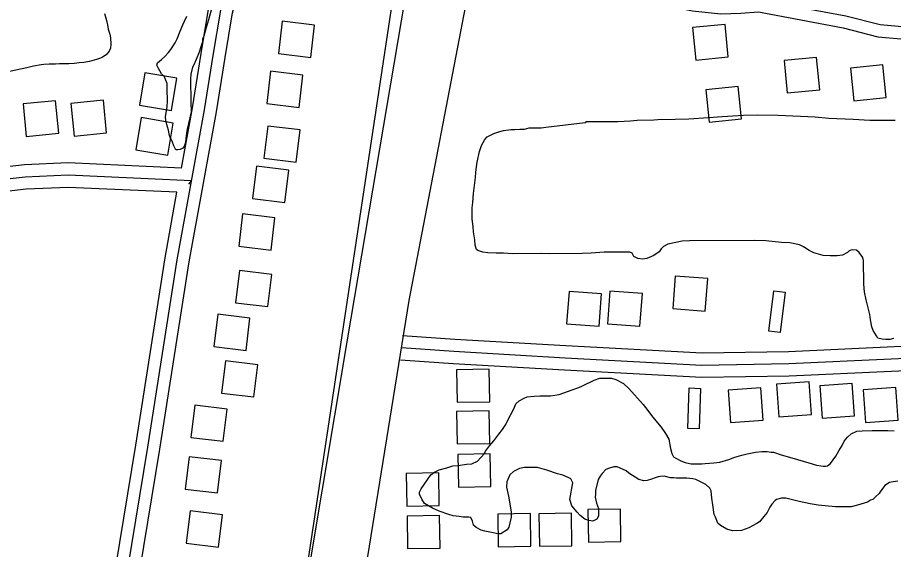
# Model space of a CAD drawing. Extents: x 3313442 to 3351311, y 721974 to 747360.
# Drawn here: x 3329475 to 3330551, y 741946 to 742600 of the extents above; entities that cross this region are included whole.
import ezdxf

# ---------------------------------------------------------------- set-up
doc = ezdxf.new("R2010")
doc.units = 0
for name, color, linetype in [('V-BLDG-OTLN', 7, 'Continuous'), ('V-RAIL-TRAK', 7, 'Continuous'), ('V-ROAD-CNTR', 7, 'Continuous'), ('V-SITE-VEGE', 7, 'Continuous')]:
    doc.layers.add(name, color=color, linetype=linetype)

msp = doc.modelspace()

# ---------------------------------------------------------------- linework, layer by layer
at = {"layer": 'V-BLDG-OTLN'}
for points in [[(3329834.8, 742550.4), (3329839.6, 742590.1), (3329799.9, 742594.9), (3329795.1, 742555.2)], [(3330343.8, 742591.1), (3330304, 742587.1), (3330308, 742547.3), (3330347.8, 742551.3)], [(3330456.1, 742550.6), (3330416.3, 742546.6), (3330420.3, 742506.8), (3330460.1, 742510.8)], [(3330537.8, 742541.2), (3330498, 742537.1), (3330502, 742497.3), (3330541.8, 742501.4)], [(3329670.4, 742524.9), (3329630.9, 742531.5), (3329624.3, 742492), (3329663.8, 742485.4)], [(3329820.5, 742489), (3329825.3, 742528.7), (3329785.6, 742533.5), (3329780.8, 742493.8)], [(3330360, 742514.6), (3330320.2, 742510.6), (3330324.2, 742470.8), (3330364, 742474.9)], [(3329485.4, 742453.5), (3329525.2, 742457.5), (3329521.2, 742497.3), (3329481.4, 742493.3)], [(3329544.3, 742453.9), (3329584.1, 742458), (3329580.1, 742497.8), (3329540.3, 742493.7)], [(3329666, 742469.9), (3329626.6, 742476.5), (3329620, 742437.1), (3329659.4, 742430.5)], [(3329816.8, 742421.7), (3329821.7, 742461.4), (3329782, 742466.2), (3329777.1, 742426.5)], [(3329803, 742372.1), (3329807.8, 742411.8), (3329768.1, 742416.7), (3329763.3, 742377)], [(3329786.1, 742313.5), (3329790.9, 742353.3), (3329751.2, 742358.1), (3329746.4, 742318.4)], [(3329782.1, 742244.2), (3329786.9, 742283.9), (3329747.2, 742288.7), (3329742.4, 742249)], [(3330279.6, 742241.8), (3330319.5, 742238.8), (3330322.5, 742278.7), (3330282.6, 742281.7)], [(3330149.2, 742223), (3330189.1, 742220.1), (3330192, 742260), (3330152.2, 742262.9)], [(3330199.4, 742223.3), (3330239.3, 742220.4), (3330242.3, 742260.3), (3330202.4, 742263.2)], [(3330397.6, 742214.1), (3330403.7, 742263.8), (3330417.6, 742262.1), (3330411.5, 742212.4)], [(3329755.4, 742190.5), (3329760.2, 742230.2), (3329720.5, 742235), (3329715.7, 742195.3)], [(3329764.9, 742133.2), (3329769.7, 742172.9), (3329730, 742177.7), (3329725.2, 742138)], [(3330014, 742166.7), (3330014.7, 742126.7), (3330054.7, 742127.4), (3330054, 742167.4)], [(3330447.1, 742151.7), (3330407.2, 742148.9), (3330410, 742109), (3330449.9, 742111.8)], [(3330500.1, 742149.8), (3330460.2, 742147.1), (3330463, 742107.2), (3330502.9, 742109.9)], [(3330313.8, 742143.8), (3330312, 742093.9), (3330298, 742094.4), (3330299.8, 742144.4)], [(3330387.7, 742144.5), (3330347.8, 742141.7), (3330350.5, 742101.8), (3330390.5, 742104.6)], [(3330553.6, 742144.7), (3330513.7, 742141.9), (3330516.5, 742102), (3330556.4, 742104.8)], [(3329727.4, 742078.7), (3329732.2, 742118.4), (3329692.5, 742123.2), (3329687.7, 742083.5)], [(3330014.1, 742115.4), (3330014.8, 742075.5), (3330054.8, 742076.2), (3330054.1, 742116.2)], [(3329720.2, 742015.2), (3329725.1, 742055), (3329685.3, 742059.8), (3329680.5, 742020.1)], [(3330015.4, 742062.5), (3330016.2, 742022.5), (3330056.1, 742023.2), (3330055.4, 742063.2)], [(3329952.1, 742039.2), (3329952.8, 741999.2), (3329992.8, 741999.9), (3329992.1, 742039.9)], [(3329721.7, 741948.8), (3329726.6, 741988.5), (3329686.8, 741993.3), (3329682, 741953.6)], [(3330065.3, 741949.2), (3330105.3, 741949.8), (3330104.7, 741989.8), (3330064.7, 741989.2)], [(3330115.7, 741949.7), (3330155.7, 741950.3), (3330155.1, 741990.3), (3330115.1, 741989.7)], [(3330175.9, 741954.9), (3330215.9, 741955.5), (3330215.2, 741995.5), (3330175.3, 741994.9)], [(3329953.2, 741986.8), (3329953.9, 741946.8), (3329993.9, 741947.5), (3329993.2, 741987.5)]]:
    msp.add_lwpolyline(points, close=True, dxfattribs=at)
at = {"layer": 'V-RAIL-TRAK'}
msp.add_line((3329702.5, 741072.7), (3330014.5, 743146.3), dxfattribs=at)
at = {"layer": 'V-ROAD-CNTR'}
for points in [[(3329695, 740594.1), (3329717.5, 740731.3), (3329775.4, 741067.8), (3329821.3, 741399.1), (3329855.9, 741632.8), (3329955.8, 742251.9), (3330058.8, 742789.6), (3330127.5, 743123.1), (3330170.2, 743357), (3330194.9, 743542.9), (3330253.3, 743898.2), (3330346.8, 744463), (3330428.2, 744957.9), (3330501.7, 745388.5), (3330530.6, 745558)], [(3329613.3, 740586.2), (3329657.5, 740844.1), (3329723.4, 741260.6), (3329801.7, 741735.9), (3329879.9, 742203.5), (3329968.4, 742726.6), (3330030.7, 743129.6), (3330042.5, 743191.2)], [(3328273.5, 741343.1), (3328395.8, 741347.8), (3328821.4, 741361.8), (3329160.1, 741372.2), (3329400.2, 741382.9), (3329480.2, 741388.7), (3329508.9, 741391.8), (3329529.2, 741401.6), (3329545.3, 741428.4), (3329554.1, 741486.3), (3329586.1, 741682.7), (3329649.5, 742069.2), (3329685.5, 742299.3), (3329719, 742483.5), (3329729.8, 742550.5), (3329738.8, 742605.4), (3329749.5, 742641.9), (3329771.6, 742687.2), (3329790, 742727), (3329799.6, 742778), (3329813.3, 742839.8), (3329827.5, 742933.4), (3329845.2, 743029.7), (3329854.6, 743091.7)], [(3329676, 742414.6), (3329689.4, 742488.6), (3329700.2, 742555.3), (3329709.5, 742612.1), (3329721.4, 742652.8), (3329744.5, 742700.1), (3329761.2, 742736.2), (3329770.2, 742784), (3329783.7, 742845.3), (3329797.9, 742938.3), (3329815.6, 743034.6), (3329823.1, 743084.5)], [(3330035.4, 742667.2), (3330095.5, 742658.9), (3330164.9, 742658.9), (3330236.4, 742637), (3330306.3, 742622.5), (3330339.2, 742619.2), (3330362.3, 742620), (3330385.9, 742621.8), (3330492.2, 742601.6), (3330534.3, 742590.8), (3330583.8, 742586.4), (3330634.9, 742588), (3330727.1, 742595.6), (3330855.9, 742607.1)], [(3330033.3, 742652.4), (3330094.5, 742643.9), (3330162.6, 742643.9), (3330232.6, 742622.5), (3330304, 742607.7), (3330338.7, 742604.2), (3330363.1, 742605), (3330385.1, 742606.7), (3330488.9, 742586.9), (3330531.7, 742576), (3330583.4, 742571.4), (3330635.8, 742573), (3330728.4, 742580.6), (3330857.2, 742592.1)], [(3329399.3, 741397.8), (3329478.9, 741403.7), (3329504.8, 741406.5), (3329518.6, 741413.2), (3329531, 741433.6), (3329539.3, 741488.7), (3329571.3, 741685.1), (3329634.6, 742071.6), (3329670.7, 742301.8), (3329704.2, 742486.1), (3329715, 742552.9), (3329724.2, 742608.7)], [(3329676, 742414.6), (3329536.7, 742420.8), (3329483, 742418.5), (3329443.3, 742414.1), (3329412.8, 742403.8), (3329378.5, 742379.6), (3329359.3, 742348.6), (3329353.1, 742329.1), (3329350.8, 742314.1)], [(3329685.2, 742394.6), (3329688.4, 742399), (3329536.7, 742405.8), (3329484.2, 742403.5), (3329446.6, 742399.4), (3329419.7, 742390.3), (3329389.7, 742369.1), (3329373, 742342.3), (3329367.8, 742325.7), (3329355.1, 742242.5), (3329336.1, 742104), (3329300.8, 741893.1), (3329247.5, 741585.3), (3329236.2, 741483.4), (3329231.8, 741396.2)], [(3329670.5, 742384.8), (3329536.7, 742390.8), (3329485.3, 742388.6), (3329449.8, 742384.6), (3329426.5, 742376.8), (3329400.8, 742358.6), (3329386.7, 742336), (3329382.4, 742322.3), (3329370, 742240.3), (3329350.9, 742101.8), (3329315.6, 741890.5), (3329262.4, 741583.2), (3329251.2, 741482.2), (3329247.3, 741406.1)], [(3329247.3, 741406.1), (3329398.5, 741412.8), (3329477.5, 741418.6), (3329500.6, 741421.1), (3329508.1, 741424.7), (3329516.6, 741438.8), (3329524.5, 741491), (3329556.5, 741687.6), (3329619.8, 742073.9), (3329655.9, 742304.3), (3329670.5, 742384.8)], [(3329947.5, 742208.9), (3330011.7, 742204.3), (3330148.4, 742196.4), (3330315.7, 742187.4), (3330421.6, 742189.2), (3330672.9, 742200.8), (3330974.4, 742211)], [(3329946.4, 742193.9), (3330010.7, 742189.3), (3330147.5, 742181.5), (3330315.4, 742172.4), (3330422.1, 742174.2), (3330673.5, 742185.8), (3330974.9, 742196.1)], [(3329945.3, 742179), (3330009.8, 742174.3), (3330146.7, 742166.5), (3330315.2, 742157.4), (3330422.5, 742159.2), (3330674.1, 742170.8), (3330975.5, 742181.1)]]:
    msp.add_lwpolyline(points, dxfattribs=at)
at = {"layer": 'V-SITE-VEGE'}
for points in [[(3329713.8, 742613.1), (3329709.4, 742596.8), (3329706.3, 742587.1), (3329703.3, 742576.6), (3329701.9, 742573.4), (3329701.7, 742569.5), (3329699.7, 742563.5), (3329697.8, 742556.9), (3329694.1, 742547.8), (3329691.4, 742541.5), (3329689.4, 742538.4), (3329687.5, 742529.8), (3329687.2, 742524.4), (3329687.5, 742495.4), (3329687.8, 742483.7), (3329686.2, 742476.3), (3329682.9, 742462.4), (3329682.1, 742457.5), (3329681.3, 742450.7), (3329681, 742446.1), (3329679.4, 742441), (3329677.7, 742439), (3329674.6, 742437.3), (3329671.4, 742437), (3329668.9, 742436.9), (3329666.8, 742441.8), (3329664.5, 742447.7), (3329661.6, 742452.8), (3329661, 742456.5)], [(3329581.6, 742604.3), (3329584, 742595.8), (3329585.2, 742590.7), (3329586.1, 742585.3), (3329588.1, 742579.1), (3329589, 742574.5), (3329589.3, 742566.8), (3329588.8, 742562), (3329587.1, 742558), (3329583.5, 742553.7), (3329579.2, 742550.8), (3329576.7, 742549.4), (3329571.6, 742547.9), (3329563.1, 742545.3), (3329556, 742544.1), (3329550.3, 742543.8), (3329544.6, 742543.2), (3329537.5, 742542.8), (3329526.1, 742542.7), (3329521.3, 742542.1), (3329513.3, 742542.1), (3329506.8, 742541.7), (3329503.7, 742541.4), (3329494.3, 742539.9), (3329486, 742537.9), (3329459.1, 742532)], [(3329661, 742456.5), (3329659.9, 742461.3), (3329658.7, 742465), (3329656.9, 742472.4), (3329656.6, 742477.8), (3329658.5, 742489.8), (3329658.7, 742497.2), (3329658.6, 742511.7), (3329658.6, 742515.9), (3329658.3, 742518.5), (3329656.5, 742523.3), (3329655.1, 742526.7), (3329651.6, 742530.4), (3329647.3, 742537.7), (3329645.9, 742541.1), (3329646.7, 742543.7), (3329651.5, 742548), (3329655.4, 742551.7), (3329660, 742556.6), (3329662.8, 742560.3), (3329668.4, 742568.3), (3329670.9, 742573.5), (3329674.5, 742582.6), (3329677.9, 742590.6), (3329679.8, 742594.9), (3329682.6, 742601.4)], [(3330172, 742470.6), (3330173.8, 742471.6), (3330212.2, 742471.9), (3330227.7, 742472.5), (3330235.7, 742473.5), (3330256.3, 742473.7), (3330261.4, 742474.2), (3330282.5, 742474.8), (3330299.4, 742474.9), (3330323.7, 742476.5), (3330340.1, 742478.1), (3330366.3, 742479.7), (3330383.2, 742479.8), (3330409, 742479.6), (3330454.4, 742477.6), (3330471.3, 742475.9), (3330501.3, 742474.7), (3330521.9, 742473.5), (3330552.9, 742473.2)], [(3330550.8, 742205.2), (3330546.1, 742203.8), (3330541.4, 742203.7), (3330536.7, 742204.2), (3330531.6, 742205.5), (3330529.7, 742208.3), (3330525.9, 742214.9), (3330524, 742219.5), (3330522.5, 742227.9), (3330521.5, 742234.5), (3330517.1, 742252.7), (3330515.2, 742262.6), (3330514.2, 742271.9), (3330513.9, 742301), (3330513, 742304.7), (3330508.7, 742310.8), (3330505.4, 742313.6), (3330500.7, 742314), (3330498.4, 742313.5), (3330496.1, 742312.5), (3330494.2, 742310.7), (3330488.1, 742307.3), (3330481.6, 742306.8), (3330473.1, 742306.7), (3330464.2, 742307.1), (3330453, 742310.3), (3330447.3, 742313.1), (3330440.3, 742317.7), (3330435.1, 742320), (3330423.3, 742322.7), (3330413, 742323.1), (3330393.8, 742325.3), (3330380.2, 742325.7), (3330300.1, 742325), (3330291.2, 742324.5), (3330273.4, 742321.1), (3330268.3, 742318.2), (3330265.5, 742315.4), (3330262.7, 742311.6), (3330256.2, 742306.9), (3330247.8, 742303.5), (3330242.7, 742302.5), (3330236.6, 742303.4), (3330231.9, 742305.7), (3330229.9, 742309.9), (3330226.7, 742311.3), (3330195.3, 742311.1), (3330179.3, 742310), (3330168.1, 742309.4), (3330127.8, 742309.1), (3330118.4, 742309.5), (3330083.3, 742309.2), (3330071.6, 742310.1), (3330062.7, 742310), (3330052.4, 742310.4), (3330046.3, 742311.3), (3330040.2, 742313.1), (3330038.3, 742314.5), (3330036.8, 742319.6), (3330036.3, 742326.2), (3330034.8, 742336), (3330034.3, 742342.6), (3330033.3, 742351.9), (3330033.2, 742365.5), (3330034.1, 742372.1), (3330034.9, 742383.3), (3330037.1, 742403), (3330037.5, 742409.6), (3330038.8, 742419), (3330039.3, 742421.8), (3330042, 742434.9), (3330044.7, 742442.4), (3330048.9, 742449.5), (3330051.7, 742452.8), (3330059.6, 742457.1), (3330067.1, 742459.5), (3330071.8, 742460.5), (3330080.7, 742461.9), (3330085.4, 742462), (3330091.9, 742462.5), (3330097.5, 742462.5), (3330103.1, 742464), (3330118.1, 742464.1), (3330123.8, 742464.6), (3330172, 742470.6)], [(3330184.1, 742010.2), (3330186, 742002.7), (3330188.4, 741996.2), (3330188.5, 741986.8), (3330186.2, 741983), (3330181.5, 741980.6), (3330176.4, 741981.5), (3330171.7, 741982.9), (3330166, 741987.5), (3330162.2, 741991.7), (3330155.6, 741999.6), (3330153.2, 742007.1), (3330156.8, 742027.8), (3330154.4, 742032.4), (3330151.1, 742034.3), (3330144.5, 742037), (3330137.9, 742038.9), (3330124.8, 742043.4), (3330122, 742043.9), (3330113.5, 742046.6), (3330097.6, 742046.5), (3330091.5, 742045.5), (3330084, 742041.7), (3330079.4, 742037.4), (3330075.7, 742029), (3330075.3, 742022.4), (3330077.7, 742011.2), (3330081.2, 741992), (3330081.2, 741985.4), (3330078, 741973.2), (3330076.2, 741970), (3330068.3, 741965.2), (3330064.5, 741965.2), (3330058.9, 741966.1), (3330048.6, 741968.3), (3330044.3, 741969.7), (3330038.2, 741972.9), (3330034.9, 741975.7), (3330033.5, 741980.4), (3330031.6, 741985.1), (3330029.2, 741985.5), (3330022.2, 741985.4), (3330017, 741986.3), (3330010, 741987.2), (3330004.4, 741988.6), (3329992.6, 741992.7), (3329984.6, 741996.4), (3329974.7, 742002.4), (3329971.4, 742007.5), (3329968.5, 742013.6), (3329968.5, 742016.4), (3329970.4, 742020.2), (3329982.4, 742037.6), (3329986.1, 742040.4), (3329992.7, 742043.8), (3330002, 742046.2), (3330009.5, 742048.6), (3330016.1, 742049.1), (3330026.3, 742050.6), (3330032.9, 742051.1), (3330039.9, 742054.5), (3330048.3, 742063.9), (3330049.6, 742066.7), (3330054.3, 742073.3), (3330059.8, 742079.5), (3330065.9, 742087.5), (3330070.5, 742093.1), (3330074.7, 742099.3), (3330076.5, 742104), (3330084.4, 742118.5), (3330086.7, 742124.7), (3330090.8, 742128.4), (3330096.9, 742131.8), (3330100.6, 742133.2), (3330109.5, 742134.2), (3330116.1, 742134.7), (3330129.2, 742134.8), (3330140, 742136.3), (3330151.7, 742140.2), (3330154.9, 742141.6), (3330164.3, 742145), (3330168.9, 742146.9), (3330182.9, 742154), (3330189.9, 742156.4), (3330204.5, 742156.5), (3330209.6, 742154.7), (3330219.1, 742149.6), (3330225.7, 742143.6), (3330243.2, 742124), (3330248.8, 742116.6), (3330254.5, 742108.7), (3330265.4, 742096.1), (3330270.6, 742088.2), (3330274.9, 742081.2), (3330276.9, 742070), (3330278.3, 742063.9), (3330280.7, 742059.7), (3330283.5, 742057.8), (3330289.6, 742054.6), (3330294.8, 742052.8), (3330300, 742051.4)], [(3330300, 742051.4), (3330302.3, 742050.9), (3330315.4, 742051.1), (3330319.2, 742051.6), (3330329.9, 742052.1), (3330337.4, 742053.1), (3330348.6, 742056.5), (3330355.7, 742059.3), (3330364.5, 742061.8), (3330371.1, 742063.2), (3330381.4, 742065.2), (3330388.9, 742066.2), (3330395.4, 742066.2), (3330400.6, 742065.3), (3330403.4, 742065.3), (3330412.8, 742062.1), (3330425.9, 742058.5), (3330446.6, 742052.1), (3330456, 742049.4), (3330464.4, 742048), (3330467.3, 742048.1), (3330469.6, 742048.5), (3330473.3, 742051.4), (3330479.8, 742060.3), (3330483.5, 742066.9), (3330487.7, 742073.5), (3330490, 742078.7), (3330494.1, 742083.9), (3330498.8, 742088.1), (3330505.8, 742091), (3330512.4, 742091.5), (3330524.5, 742092.1), (3330543.7, 742092.2), (3330551.7, 742091.8)], [(3330556, 742029.6), (3330550.3, 742029), (3330545.7, 742028.1), (3330540.1, 742024.3), (3330537.8, 742021), (3330534.5, 742016.7), (3330533.1, 742014.4), (3330528.5, 742010.6), (3330525.2, 742007.3), (3330522.4, 742006.3), (3330518.7, 742004), (3330506.5, 742000.1), (3330498.6, 741998.2), (3330479.4, 741998), (3330458.3, 742000.2), (3330448.4, 742002), (3330434.8, 742004.7), (3330418.4, 742008.8), (3330413.2, 742008.7), (3330407.1, 742007.3), (3330405.3, 742005.9), (3330401.1, 742001.6), (3330398.8, 741997.8), (3330395.6, 741991.3), (3330391.4, 741986.5), (3330386.3, 741979.9), (3330382.1, 741977.1), (3330373.2, 741972.3), (3330363.9, 741969), (3330353.1, 741968.9), (3330346.1, 741970.7), (3330338.1, 741975.3), (3330334.8, 741978.1), (3330331.9, 741985.6), (3330330.4, 741988.9), (3330329, 742000.6), (3330327.5, 742009), (3330326.9, 742017.9), (3330325, 742021.1), (3330320.3, 742025.8), (3330308.1, 742031.8), (3330304.3, 742032.7), (3330296.8, 742033.6), (3330284.2, 742033.5), (3330280.9, 742033.9), (3330276.7, 742033.9), (3330269.2, 742035.7), (3330264, 742035.6), (3330261.7, 742035.2), (3330257.9, 742033.7), (3330253.3, 742032.3), (3330248.1, 742030.4), (3330243.9, 742030.3), (3330237.8, 742031.7), (3330225.6, 742039.6), (3330222.3, 742042.3), (3330218, 742044.6), (3330211.4, 742047.4), (3330207.2, 742047.4), (3330200.7, 742045.4), (3330197.4, 742044), (3330192.8, 742039.3), (3330190.5, 742036), (3330188.1, 742031.8), (3330184.5, 742018.1), (3330184.5, 742013.9), (3330184.1, 742010.2)]]:
    msp.add_lwpolyline(points, dxfattribs=at)

doc.saveas('drawing.dxf')
